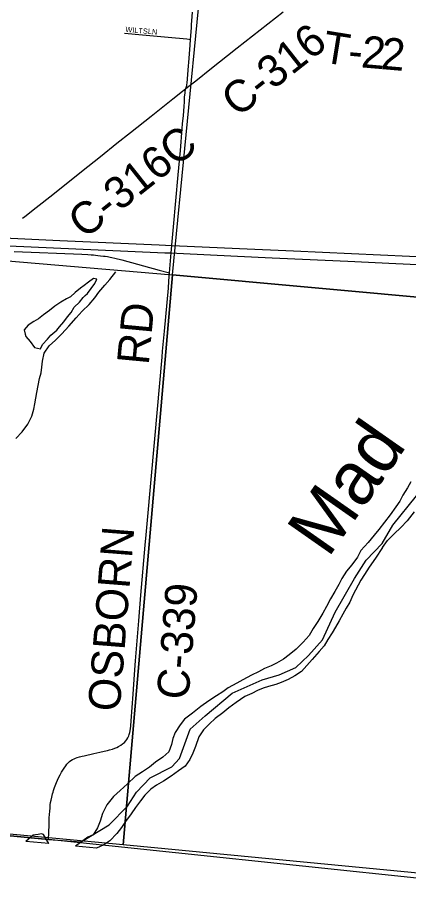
# Model space of a CAD drawing. Extents: x 1410790 to 1770854, y 566777 to 831614.
# Drawn here: x 1536831 to 1540499, y 676718 to 685042 of the extents above; entities that cross this region are included whole.
import ezdxf

# ---------------------------------------------------------------- set-up
doc = ezdxf.new("R2010")
doc.units = 0
for name, color, linetype in [('GM_X_Adjacent_County', 7, 'Continuous'), ('GM_X_County', 7, 'Continuous'), ('GM_X_County_Road', 7, 'Continuous'), ('GM_X_County_Road_Text', 7, 'Continuous'), ('GM_X_Interstate_Route', 7, 'Continuous'), ('GM_X_Major_River', 7, 'Continuous'), ('GM_X_Major_River_Text', 7, 'Continuous'), ('GM_X_Minor_Lake', 7, 'Continuous'), ('GM_X_Minor_River', 7, 'Continuous'), ('GM_X_Section', 7, 'Continuous'), ('GM_X_Township', 7, 'Continuous'), ('GM_X_Township_Road', 7, 'Continuous'), ('GM_X_Township_Road_Text', 7, 'Continuous'), ('GM_X_Township_Subdivision', 7, 'Continuous'), ('GM_X_Township_Subdivision_Text', 7, 'Continuous')]:
    doc.layers.add(name, color=color, linetype=linetype)

msp = doc.modelspace()

# ---------------------------------------------------------------- linework, layer by layer
at = {"layer": 'GM_X_Adjacent_County'}
msp.add_lwpolyline([(1560479.3, 675077.6), (1551023.2, 675967.7), (1550298.6, 676036.1), (1549221.7, 676137.7), (1549163.6, 676143.2), (1549055.1, 676153.5), (1548976.7, 676161.6), (1548434.7, 676212.1), (1540699.1, 676942.3), (1537119.3, 677318.4), (1532283.1, 677781.7), (1532040.6, 675147.4), (1531796.9, 672489.4), (1530390.6, 672620.1)], dxfattribs=at)
at = {"layer": 'GM_X_County'}
msp.add_lwpolyline([(1560479.3, 675077.6), (1551023.2, 675967.7), (1550298.6, 676036.1), (1549221.7, 676137.7), (1549163.6, 676143.2), (1549055.1, 676153.5), (1548976.7, 676161.6), (1548434.7, 676212.1), (1540699.1, 676942.3), (1537119.3, 677318.4), (1532283.1, 677781.7), (1532432.5, 679432.9), (1532757.6, 682794.4), (1532780, 683027.9), (1532785, 683070.4), (1532792.7, 683152.8), (1532826.7, 683579.1), (1533175.8, 687383.4), (1533229, 688408.2), (1533816.7, 694955.4), (1533824.8, 695073.1), (1534147.5, 698733.2)], dxfattribs=at)
at = {"layer": 'GM_X_County_Road'}
for points in [[(1538410, 684375.4), (1538520.8, 684462.6), (1538636.1, 684555), (1538893.4, 684758.3), (1539323.8, 685096.7)], [(1536875.7, 683156.6), (1536899, 683174.1), (1537005.6, 683259.2), (1537159.5, 683381.6), (1537428.9, 683596.3), (1537608.8, 683739), (1537762.7, 683861.5), (1537890.8, 683963.9), (1538083.9, 684116.2), (1538289, 684280), (1538379, 684351.3), (1538410, 684375.4)], [(1538358.9, 683792.9), (1538359.1, 683794.9), (1538376.7, 684000.4), (1538380.4, 684044.7), (1538386.8, 684122.3), (1538393.4, 684207.5), (1538396.4, 684250.4), (1538399.1, 684295.4), (1538403, 684336.5), (1538405, 684350.1), (1538410, 684375.4)], [(1538257.8, 682643.3), (1538273.2, 682831.8), (1538279.5, 682902.3), (1538279.8, 682905.3), (1538295.1, 683076.8), (1538338.6, 683566.3), (1538358.9, 683792.9)], [(1536796.5, 682846), (1537432.7, 682818.3), (1537489.7, 682815.3), (1537520.5, 682813.9), (1537542.3, 682812.2), (1537562.5, 682810.6), (1537584.8, 682808.2), (1537609.5, 682805.4), (1537635.4, 682801.8), (1537652, 682799.7), (1537673, 682796.5), (1537698, 682791.4), (1537715.9, 682788), (1537744.7, 682781.5), (1537810.2, 682765.2), (1538158.3, 682669.2), (1538257.8, 682643.3)], [(1538192.4, 681906.7), (1538209.3, 682097.4), (1538246.1, 682500.7), (1538251.8, 682566.7), (1538257.8, 682643.3)], [(1537119.3, 677318.4), (1537125.1, 677452.1), (1537128.1, 677517.1), (1537130.4, 677556.4), (1537132.2, 677582.2), (1537134.5, 677613.9), (1537137.4, 677642), (1537140.5, 677665.5), (1537144.8, 677688.9), (1537150.4, 677716.1), (1537157.9, 677746.1), (1537162.6, 677762.1), (1537166.8, 677777.5), (1537177.1, 677807.1), (1537183.7, 677823.5), (1537196.3, 677854.4), (1537205.3, 677875.4), (1537214.6, 677897.1), (1537230.7, 677926.8), (1537243.8, 677949.3), (1537267.3, 677989.3), (1537281.7, 678010.6), (1537293.3, 678027), (1537306.8, 678041.1), (1537318.7, 678052.3), (1537330.5, 678060.8), (1537345.4, 678069.6), (1537360, 678077.2), (1537372.9, 678082.9), (1537390, 678089.3), (1537413, 678095.4), (1537435, 678100.1), (1537456.1, 678105.3), (1537547.4, 678124.8), (1537603.2, 678137.5), (1537643.7, 678146.5), (1537675.6, 678153.9), (1537693.4, 678159.2), (1537720.9, 678168), (1537744, 678176.1), (1537761.4, 678183.1), (1537778.7, 678191.6), (1537799.3, 678203.3), (1537815.8, 678215.5), (1537833.1, 678228.6), (1537846.7, 678244.5), (1537857, 678259.1), (1537865.5, 678274.1), (1537873.4, 678291.9), (1537878.6, 678306), (1537883.1, 678324.2), (1537889.4, 678356.9), (1537893.1, 678385.7), (1537896.7, 678431.7), (1537916.3, 678684.2), (1537929.2, 678867.2), (1537938.6, 678998.1), (1537967.2, 679371.8), (1537986.7, 679615.4), (1538028.6, 680085.4), (1538037.5, 680182.9), (1538046.4, 680286.1), (1538119.8, 681084.8), (1538187.6, 681852.4), (1538192.4, 681906.7)]]:
    msp.add_lwpolyline(points, dxfattribs=at)
at = {"layer": 'GM_X_Interstate_Route'}
for points in [[(1535477.2, 682954.8), (1535554.2, 682952.1), (1537587, 682859.9)], [(1536701.9, 682971.9), (1537226.4, 682949.6), (1538160.3, 682907.7), (1538279.5, 682902.3), (1538422.4, 682895.8), (1538914, 682873.2), (1539422, 682849.9), (1540782, 682788.2), (1541404.7, 682761.4), (1542013.2, 682733.9), (1542023.8, 682733.4), (1542125.7, 682728.9), (1542863, 682695.5), (1543665.9, 682659.1), (1544059.2, 682641.6), (1544288.8, 682633.1), (1544485.8, 682629.1), (1544699.2, 682629), (1544912.6, 682632.5), (1545125.8, 682640), (1546125.4, 682684.5)], [(1537587, 682859.9), (1538212.4, 682831.6), (1538273.2, 682831.8), (1538325.5, 682829.1)], [(1538325.5, 682829.1), (1538894.1, 682799.9), (1539222, 682786)], [(1539222, 682786), (1539293.6, 682783), (1539932.1, 682753.4), (1540382.4, 682732.7)], [(1540382.4, 682732.7), (1540994.3, 682704.7), (1541322, 682689.9), (1541780.7, 682668.1), (1541904.6, 682663), (1542016.4, 682658.3), (1542037.2, 682657.5), (1542338, 682645.1), (1543019.7, 682614)]]:
    msp.add_lwpolyline(points, dxfattribs=at)
at = {"layer": 'GM_X_Major_River'}
for p, q in [((1540256.2, 680062.7), (1540303.5, 680128.5)), ((1537122.3, 677279.6), (1536906.9, 677299.9)), ((1537570.2, 677237.4), (1537372.4, 677256))]:
    msp.add_line(p, q, dxfattribs=at)
for points in [[(1540524, 680678.5), (1540492.6, 680623.1), (1540448.7, 680554), (1540421.2, 680498.6), (1540383.7, 680443.4), (1540329.8, 680370.5), (1540275.9, 680301.7), (1540223.9, 680230.8), (1540178.5, 680177.8), (1540122.6, 680109), (1540054.6, 680034.6), (1540022.9, 679971.2), (1539968.9, 679900.4), (1539919.3, 679841.4), (1539875.5, 679772.4), (1539845.9, 679714.9), (1539810.2, 679649.7), (1539770.3, 679580.5), (1539730.4, 679509.3), (1539696.7, 679446), (1539648.6, 679367), (1539604.8, 679299.9), (1539567.1, 679236.7), (1539513.3, 679171.9), (1539445.5, 679107.4), (1539380, 679052.9), (1539328.9, 679012.1), (1539261.7, 678973.7), (1539211, 678950.9), (1539150.3, 678926.3), (1539091.3, 678893.8), (1539026.3, 678861.3), (1538945.1, 678819.2), (1538888.2, 678788.6), (1538808.8, 678742.5), (1538757.8, 678705.7), (1538696.7, 678669.1), (1538625.3, 678620.8)], [(1540554.9, 680396.9), (1540488.6, 680312.4), (1540428.9, 680249.7), (1540367.2, 680191.1), (1540303.5, 680128.5)], [(1540256.2, 680062.7), (1540191, 679962.9), (1540132.7, 679878.2), (1540086.9, 679809.1), (1540053.4, 679753.8), (1539979.7, 679615.3), (1539950, 679549.9), (1539916.4, 679490.6), (1539884.9, 679435.2), (1539851.2, 679371.9), (1539815.7, 679314.6), (1539784.2, 679259.3), (1539744.5, 679198.1), (1539708.9, 679138.8), (1539663.4, 679083.8), (1539597.4, 679009.3), (1539547.8, 678952.4), (1539496.3, 678897.5), (1539433.1, 678855), (1539370, 678820.5), (1539305.2, 678794.1), (1539254.6, 678775.3), (1539188, 678756.9), (1539137.5, 678740.2), (1539082.8, 678717.5), (1539029.9, 678688.7), (1538963.1, 678660.3), (1538883.5, 678606.2), (1538814, 678553.8), (1538758.8, 678509.1), (1538687.2, 678454.7), (1538631.8, 678404), (1538576.3, 678349.2), (1538532.5, 678282.2), (1538500, 678190.7), (1538476.4, 678129.2), (1538446.8, 678069.8), (1538403.1, 678006.7), (1538339.9, 677962.2), (1538272.4, 677911.7), (1538199.1, 677867.4), (1538134, 677827), (1538080.9, 677790.2), (1538025.4, 677735.5), (1537983.9, 677680.4), (1537936.2, 677619.4), (1537896.6, 677558.2), (1537844.6, 677487.3), (1537805.1, 677430.2), (1537761.6, 677375.2), (1537695.6, 677304.6), (1537640.6, 677267.9), (1537570.2, 677237.4)], [(1538625.3, 678620.8), (1538549.8, 678566.5), (1538472.1, 678506.3), (1538398.4, 678448), (1538357, 678394.9), (1538309, 678321.9), (1538289.5, 678266.3), (1538276.1, 678210.4), (1538250.2, 678140.9), (1538192.9, 678092.2), (1538125.5, 678043.8), (1538068.2, 677997.1), (1538002.9, 677954.6), (1537935.6, 677910.2), (1537861.7, 677839.9), (1537792, 677779.5), (1537730.4, 677720.9), (1537668.2, 677642.2), (1537628, 677561), (1537606.2, 677491.4), (1537580.5, 677425.8), (1537540.8, 677362.7), (1537490.1, 677339.9), (1537372.4, 677256)], [(1537122.3, 677279.6), (1537071.8, 677364.5), (1537055.9, 677370.9), (1537021.7, 677363.8), (1536997.6, 677362.4), (1536977.5, 677358.9), (1536906.9, 677299.9)]]:
    msp.add_lwpolyline(points, dxfattribs=at)
at = {"layer": 'GM_X_Minor_Lake'}
for points in [[(1537465.8, 682431.3), (1537487, 682451), (1537521.7, 682496.6), (1537554.4, 682544.2), (1537575, 682586), (1537543.1, 682592.4), (1537496.6, 682557), (1537454.1, 682525.6), (1537419.7, 682500), (1537371, 682458.6), (1537326.4, 682419.2), (1537288.1, 682399.7), (1537237.6, 682368.3), (1537179, 682331.1), (1537130.4, 682289.7), (1537071.8, 682250.4), (1537025.2, 682211), (1536982.8, 682185.5), (1536930.2, 682152.2), (1536891.6, 682108.7), (1536901, 682068.5)], [(1536901, 682068.5), (1536906.7, 682046.3), (1536948, 681997.7), (1536989.3, 681943), (1537045.2, 681930.2), (1537063.8, 681972), (1537110.5, 682021.4), (1537143.1, 682057), (1537197.8, 682104.4), (1537224.3, 682136.1), (1537263, 682183.6), (1537299.7, 682229.2), (1537332.3, 682272.8), (1537361, 682320.5), (1537411.8, 682367.9), (1537444.4, 682411.5), (1537465.8, 682431.3)]]:
    msp.add_lwpolyline(points, dxfattribs=at)
at = {"layer": 'GM_X_Minor_River'}
msp.add_lwpolyline([(1536812.9, 681087.9), (1536871.8, 681149.2), (1536924.9, 681220.6), (1536964, 681296.2), (1536981, 681362), (1536991.7, 681414), (1537000.5, 681465.9), (1537009.3, 681519.9), (1537022.2, 681585.9), (1537037.1, 681649.8), (1537049.9, 681703.7), (1537056.7, 681757.7), (1537063.5, 681813.7), (1537080.6, 681887.6), (1537127.6, 681959.1), (1537186.5, 682012.4), (1537245.3, 682069.7), (1537310.5, 682142.9), (1537379.6, 682220), (1537436.6, 682285.4), (1537501.5, 682346.6), (1537556.5, 682409.9), (1537593.3, 682461.5), (1537650.3, 682528.8), (1537695.1, 682580.3), (1537754.2, 682653.6)], dxfattribs=at)
at = {"layer": 'GM_X_Section'}
for points in [[(1538798.3, 687891.7), (1543934.6, 687408.9), (1544080.1, 687384.4), (1543575.1, 682144.2), (1538284.9, 682626)], [(1538284.9, 682626), (1537823.1, 677269.1), (1532292.4, 677787.4), (1532293.8, 677801.1), (1532792.4, 683092)], [(1543575.1, 682144.2), (1543067.7, 676762.5), (1537823.1, 677269.1), (1538284.9, 682626)]]:
    msp.add_lwpolyline(points, close=True, dxfattribs=at)
at = {"layer": 'GM_X_Township'}
for points in [[(1532283.1, 677781.7), (1537119.3, 677318.4), (1537428.5, 677295), (1537688.6, 677456.6), (1537861.6, 677629.7), (1537948.1, 677763.4), (1538074, 677897.1), (1538278.6, 677999.4), (1538349.4, 678078.1), (1538451.7, 678353.4), (1538593.3, 678479.3), (1538845, 678691.7), (1539128.3, 678817.6), (1539285.6, 678864.9), (1539443, 678935.7), (1539561, 679045.7), (1539694.8, 679195.2), (1539812.7, 679454.8), (1539993.7, 679769.5), (1540103.9, 679942.5), (1540253.3, 680099.9), (1540355.5, 680272.9), (1540575.9, 680548.3)], [(1540699.1, 676942.3), (1537119.3, 677318.4), (1537428.5, 677295), (1537688.6, 677456.6), (1537861.6, 677629.7), (1537948.1, 677763.4), (1538074, 677897.1), (1538278.6, 677999.4), (1538349.4, 678078.1), (1538451.7, 678353.4), (1538593.3, 678479.3), (1538845, 678691.7), (1539128.3, 678817.6), (1539285.6, 678864.9), (1539443, 678935.7), (1539561, 679045.7), (1539694.8, 679195.2), (1539812.7, 679454.8), (1539993.7, 679769.5), (1540103.9, 679942.5), (1540253.3, 680099.9), (1540355.5, 680272.9), (1540575.9, 680548.3)]]:
    msp.add_lwpolyline(points, dxfattribs=at)
at = {"layer": 'GM_X_Township_Road'}
for points in [[(1538454.1, 684839), (1538462.3, 684946.9), (1538464.8, 684979.5), (1538467, 685012.1), (1538473.8, 685093.6)], [(1538410, 684375.4), (1538418.9, 684405.9), (1538420.5, 684414.9), (1538422.3, 684426.5), (1538430.1, 684508.2), (1538435.7, 684588.9), (1538437.8, 684621.4), (1538450, 684783.7), (1538454.1, 684839)]]:
    msp.add_lwpolyline(points, dxfattribs=at)
at = {"layer": 'GM_X_Township_Subdivision'}
msp.add_lwpolyline([(1537834.4, 684895.7), (1538004.2, 684881.5), (1538245.7, 684860.2), (1538418.6, 684842.6), (1538454.1, 684839)], dxfattribs=at)

# ---------------------------------------------------------------- texts
at = {"layer": 'GM_X_County_Road_Text'}
for s, rotation, p in [('C-316', 38.23378, (1538896.8, 684098.2)), ('C-316C', 38.47685, (1537458.6, 682954.9)), ('RD', 84.62955, (1538061.2, 681772.8)), ('OSBORN', 85.43253, (1537788.1, 678514.1)), ('C-339', 85.37701, (1538434.4, 678625.6))]:
    msp.add_text(s, height=300, rotation=rotation, dxfattribs=at).set_placement(p)
at = {"layer": 'GM_X_Major_River_Text'}
msp.add_text('Mad', height=499.9, rotation=54.99822, dxfattribs=at).set_placement((1539745.6, 679954.7))
at = {"layer": 'GM_X_Township_Road_Text'}
for s, rotation, p in [('T', 350.7892, (1539681.4, 684625.7)), ('2', 355.06046, (1540050.6, 684576.4)), ('2', 355.10061, (1540234.9, 684560.5)), ('-', 355.21331, (1539928, 684586.7))]:
    msp.add_text(s, height=300, rotation=rotation, dxfattribs=at).set_placement(p)
at = {"layer": 'GM_X_Township_Subdivision_Text'}
for s, rotation, p in [('WILTS', 354.55746, (1537840.7, 684908.9)), ('LN', 353.99399, (1538052, 684891.3))]:
    msp.add_text(s, height=50, rotation=rotation, dxfattribs=at).set_placement(p)

doc.saveas('drawing.dxf')
